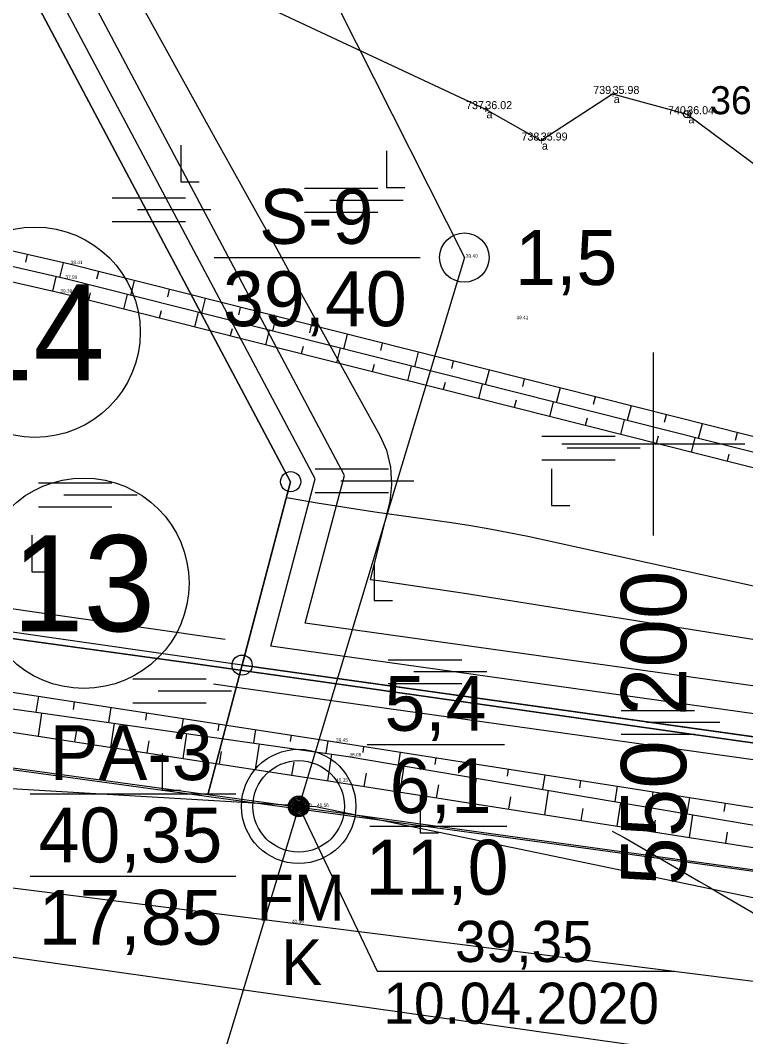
# Model space of a CAD drawing. Extents: x 544674 to 552202, y 6585829 to 6588119.
# Drawn here: x 550144.7 to 550208.1, y 6587148.2 to 6587237 of the extents above; entities that cross this region are included whole.
import ezdxf

# ---------------------------------------------------------------- set-up
doc = ezdxf.new("R2010")
doc.units = 0
for name, color, linetype in [('AED', 7, 'Continuous'), ('GEOLPUNKT', 7, 'Continuous'), ('HALJASTUS', 7, 'Continuous'), ('HORISONTAAL-EH2000', 7, 'Continuous'), ('illumineerimisjooned', 7, 'Continuous'), ('Kaitsevöönd', 7, 'Continuous'), ('kataster', 7, 'Continuous'), ('KORGUS', 7, 'Continuous'), ('Lamami horisontaal_EH2000', 7, 'Continuous'), ('Lõige', 7, 'Continuous'), ('maardlad', 7, 'Continuous'), ('ME', 7, 'Continuous'), ('MOOTKOOD', 7, 'Continuous'), ('MOOTKORG-EH2000', 7, 'Continuous'), ('MOOTMPUNKT', 7, 'Continuous'), ('MOOTNR', 7, 'Continuous'), ('PIIR', 7, 'Continuous'), ('Plokid', 7, 'Continuous'), ('Plokid orig', 7, 'Continuous'), ('Proovid', 7, 'Continuous'), ('RB trass', 7, 'Continuous'), ('RELJEEF', 7, 'Continuous'), ('TM_taotletav', 7, 'Continuous'), ('VEEKOGU', 7, 'Continuous'), ('Veetase', 7, 'Continuous'), ('VORK', 7, 'Continuous')]:
    doc.layers.add(name, color=color, linetype=linetype)

# ---------------------------------------------------------------- blocks, each defined once
blk = doc.blocks.new('SOO')
at = {"layer": 'HALJASTUS'}
for p, q in [((-2.19, 0.65), (1.82, 0.65)), ((-0.8, 0), (3.2, 0)), ((-2.19, -0.65), (1.82, -0.65))]:
    blk.add_line(p, q, dxfattribs=at)
blk = doc.blocks.new('RAIESM')
at = {"layer": 'HALJASTUS'}
for p, q in [((0, 2), (0, 0)), ((0, 0), (1, 0))]:
    blk.add_line(p, q, dxfattribs=at)

msp = doc.modelspace()

# ---------------------------------------------------------------- linework, layer by layer
at = {"layer": 'AED'}
msp.add_lwpolyline([(550382.055, 6587102.849), (550333.947, 6587108.089), (550290.41, 6587112.945), (550248.601, 6587117.944), (550221.879, 6587142.232), (550210.613, 6587152.763), (550168.293, 6587158.082), (550122.683, 6587163.83)], dxfattribs=at)
at = {"layer": 'GEOLPUNKT'}
for p, q in [((550161.613, 6587216.3), (550179.613, 6587216.3)), ((550175, 6587173.711), (550187, 6587173.711)), ((550145.517, 6587169.399), (550163.517, 6587169.399)), ((550175.211, 6587166.582), (550187.211, 6587166.582)), ((550145.517, 6587162.199), (550163.517, 6587162.199))]:
    msp.add_line(p, q, dxfattribs=at)
for centre, radius in [((550183.484, 6587216.3), 2.16), ((550169, 6587168.3), 5), ((550169, 6587168.3), 4), ((550169, 6587168.3), 0.9), ((550169, 6587168.3), 0.801), ((550169, 6587168.3), 0.7), ((550169, 6587168.3), 0.6), ((550169, 6587168.3), 0.5), ((550169, 6587168.3), 0.4), ((550169, 6587168.3), 0.3), ((550169, 6587168.3), 0.2), ((550169, 6587168.3), 0.1)]:
    msp.add_circle(centre, radius, dxfattribs=at)
at = {"layer": 'HALJASTUS'}
msp.add_lwpolyline([(550381.96, 6587108.695), (550334.322, 6587113.225), (550291.486, 6587119.237), (550252.205, 6587122.449), (550225.658, 6587146.592), (550211.248, 6587159.787), (550170.487, 6587168.259), (550122.616, 6587171.09)], dxfattribs=at)
at = {"layer": 'HORISONTAAL-EH2000'}
msp.add_lwpolyline([(550196.414, 6587166.121), (550197.511, 6587165.544), (550202.204, 6587162.805), (550203.089, 6587162.288), (550203.974, 6587161.77), (550204.859, 6587161.253), (550205.744, 6587160.735), (550209.283, 6587158.662)], dxfattribs=at)
at = {"layer": 'illumineerimisjooned'}
msp.add_lwpolyline([(549385.759, 6587370.897), (549453.195, 6587391.496), (549657.69, 6587485.602), (549953.264, 6587514.367), (549959, 6587478.673), (549960.584, 6587470.411), (549966.491, 6587468.647), (550074.588, 6587526.998), (550194.651, 6587392.056), (550162.07, 6587337.455), (550384.802, 6587285.483), (550352.858, 6587156.225), (550166.563, 6587182.325), (550170.434, 6587196.945), (550126.763, 6587279.172), (549985.425, 6587249.939), (549966.482, 6587380.956), (549334.887, 6587309.084), (549332.256, 6587325.74), (549351.293, 6587327.741), (549373.837, 6587344.121)], close=True, dxfattribs=at)
for points in [[(550162.574, 6587182.89), (549969.54, 6587210.591), (549955.963, 6587304.306), (549759.7, 6587283.78), (549491.831, 6587284.981), (549348.461, 6587306.603)], [(550355.877, 6587151.765), (550354.091, 6587152.013), (550163.771, 6587178.677), (550161.543, 6587178.997)]]:
    msp.add_lwpolyline(points, dxfattribs=at)
at = {"layer": 'Kaitsevöönd'}
msp.add_lwpolyline([(550004.2, 6587174.865), (550244.229, 6587140.938), (550315.853, 6587131.122)], dxfattribs=at)
at = {"layer": 'kataster'}
for points in [[(550180.8, 6587345.43), (550389.72, 6587297.05), (550351.66, 6587143.04), (550161.05, 6587169.32), (550168.3, 6587196.7), (550125.7, 6587276.91), (549983.75, 6587247.55), (549964.78, 6587378.75), (549963.15, 6587426.56), (549994.89, 6587430.61), (549994.68, 6587461.94), (549962.32, 6587471.98), (549960.97, 6587479.02), (550024.32, 6587515.29), (550077.4, 6587541.89), (550209.46, 6587393.46)], [(549964.78, 6587378.75), (549983.75, 6587247.55), (550125.7, 6587276.91), (550168.3, 6587196.7), (550161.05, 6587169.32), (549691.27, 6587233.58), (549333.21, 6587306.88)]]:
    msp.add_lwpolyline(points, close=True, dxfattribs=at)
msp.add_lwpolyline([(550774.77, 6586902.25), (550659.32, 6586928.33), (550536.4, 6586945.03), (550469.89, 6586954.13), (549873.78, 6587035.72), (549864.75, 6587036.98), (549366.23, 6587106.44), (549360.12, 6587142.55), (549349.59, 6587203.19), (549333.21, 6587306.88), (549691.27, 6587233.58), (550351.66, 6587143.04), (550586.6, 6587111.11), (550644.31, 6586972.83), (550788.48, 6586943.58)], dxfattribs=at)
at = {"layer": 'KORGUS'}
msp.add_circle((550202.973, 6587228.838), 0.32, dxfattribs=at)
at = {"layer": 'Lamami horisontaal_EH2000'}
msp.add_lwpolyline([(550167.936, 6587195.325), (550168.955, 6587195.143), (550170.626, 6587194.854), (550172.3, 6587194.579), (550173.976, 6587194.319), (550175.655, 6587194.074), (550182.374, 6587193.125), (550184.051, 6587192.871), (550185.722, 6587192.586), (550187.387, 6587192.269), (550189.047, 6587191.921), (550341.72, 6587158.311), (550343.176, 6587158.082), (550344.625, 6587158.039), (550346.068, 6587158.181), (550347.505, 6587158.509), (550353.239, 6587160.191), (550354.68, 6587160.561), (550356.053, 6587160.816)], dxfattribs=at)
at = {"layer": 'Lõige'}
msp.add_lwpolyline([(550023.316, 6587530.119), (550060.238, 6587456.014), (550084.484, 6587382.8), (550145.584, 6587291.5), (550183.484, 6587216.3), (550169, 6587168.3), (550161.713, 6587144.151)], dxfattribs=at)
at = {"layer": 'maardlad'}
msp.add_lwpolyline([(549329.95, 6587327.51), (549333.21, 6587306.88), (549964.78, 6587378.75), (549983.75, 6587247.55), (550125.7, 6587276.91), (550168.3, 6587196.7), (550164.05, 6587180.66), (550354.37, 6587153.99), (550387.23, 6587286.97), (550165.19, 6587338.78), (550197.12, 6587392.29), (550075.03, 6587529.51), (549966.27, 6587470.8), (549962.32, 6587471.98), (549960.97, 6587479.02), (549954.94, 6587516.54), (549657.16, 6587487.56), (549464.02, 6587398.68), (549961.32, 6587453.7), (549963.15, 6587426.56), (549380.16, 6587363.23), (549372.23, 6587345.42), (549350.55, 6587329.67)], close=True, dxfattribs=at)
at = {"layer": 'ME'}
msp.add_lwpolyline([(549384.302, 6587372.543), (549452.481, 6587393.37), (549657.16, 6587487.56), (549954.94, 6587516.54), (549960.97, 6587479.02), (549962.32, 6587471.98), (549966.27, 6587470.8), (550075.03, 6587529.51), (550197.12, 6587392.29), (550165.19, 6587338.78), (550387.23, 6587286.97), (550354.367, 6587153.994), (550164.052, 6587180.657), (550168.3, 6587196.7), (550125.7, 6587276.91), (549983.75, 6587247.55), (549964.78, 6587378.75), (549333.21, 6587306.88), (549329.952, 6587327.509), (549350.55, 6587329.674), (549372.228, 6587345.424), (549384.302, 6587372.543)], dxfattribs=at)
at = {"layer": 'PIIR'}
for centre, radius in [((550145.948, 6587209.769), 9.2), ((550150.215, 6587187.818), 9.2), ((550168.3, 6587196.7), 0.88), ((550168.3, 6587196.7), 0.88), ((550164.052, 6587180.657), 0.88), ((550164.052, 6587180.657), 0.88), ((550164.052, 6587180.657), 0.88)]:
    msp.add_circle(centre, radius, dxfattribs=at)
at = {"layer": 'Plokid'}
msp.add_lwpolyline([(549387.506, 6587368.921), (549454.051, 6587389.248), (549658.325, 6587483.253), (549951.252, 6587511.76), (549956.636, 6587478.257), (549958.501, 6587468.528), (549966.757, 6587466.063), (550074.057, 6587523.985), (550191.689, 6587391.775), (550158.326, 6587335.864), (550381.889, 6587283.698), (550351.048, 6587158.902), (550169.575, 6587184.327), (550172.995, 6587197.24), (550128.039, 6587281.887), (549987.436, 6587252.806), (549968.524, 6587383.604), (549336.899, 6587311.728), (549335.021, 6587323.618), (549352.183, 6587325.422), (549375.768, 6587342.557)], close=True, dxfattribs=at)
msp.add_lwpolyline([(550152.22, 6587243.874), (550161.825, 6587226.497), (550165.508, 6587219.872), (550166.263, 6587218.516), (550167.081, 6587217.053), (550168.809, 6587213.899), (550169.095, 6587213.364), (550174.88, 6587202.951), (550176.105, 6587200.735), (550176.666, 6587199.447), (550177.025, 6587197.957), (550177.122, 6587196.424), (550176.96, 6587194.96), (550175.263, 6587188.152), (550176.226, 6587188.02), (550183.488, 6587186.945), (550213.631, 6587182.135), (550214.76, 6587181.968), (550237.671, 6587178.486), (550242.841, 6587177.674), (550250.95, 6587176.408), (550257.361, 6587175.399), (550272.797, 6587172.957)], dxfattribs=at)
at = {"layer": 'Plokid orig'}
msp.add_lwpolyline([(549384.302, 6587372.543), (549452.481, 6587393.37), (549657.16, 6587487.56), (549954.94, 6587516.54), (549960.97, 6587479.02), (549962.32, 6587471.98), (549966.27, 6587470.8), (550075.03, 6587529.51), (550197.12, 6587392.29), (550165.19, 6587338.78), (550387.23, 6587286.97), (550354.367, 6587153.994), (550164.052, 6587180.657), (550168.3, 6587196.7), (550125.7, 6587276.91), (549983.75, 6587247.55), (549964.78, 6587378.75), (549333.21, 6587306.88), (549329.952, 6587327.509), (549350.55, 6587329.674), (549372.228, 6587345.424), (549384.302, 6587372.543)], dxfattribs=at)
at = {"layer": 'RB trass'}
for points in [[(548929.136, 6587248.847), (549339.305, 6587192.93), (549702.887, 6587142.954), (549957.782, 6587106.442), (549964.116, 6587117.004), (549987.042, 6587140.695), (549996.694, 6587148.391), (550016.151, 6587163.33), (550041.791, 6587174.949), (550059.588, 6587180.382), (550085.681, 6587185.814), (550124.443, 6587185.663), (550159.585, 6587180.834), (550313.578, 6587158.954), (550396.079, 6587147.637), (550426.018, 6587143.412)], [(550426.018, 6587143.412), (550396.079, 6587147.637), (550313.578, 6587158.954), (550159.585, 6587180.834), (550124.443, 6587185.663), (550085.681, 6587185.814), (550059.588, 6587180.382), (550041.791, 6587174.949), (550016.151, 6587163.33), (549996.694, 6587148.391), (549987.042, 6587140.695), (549964.116, 6587117.004), (549957.782, 6587106.442), (549702.887, 6587142.954), (549339.305, 6587192.93), (548929.136, 6587248.847)]]:
    msp.add_lwpolyline(points, dxfattribs=at)
at = {"layer": 'RELJEEF'}
for p, q in [((550145.142, 6587215.911), (550145.291, 6587216.563)), ((550148.41, 6587215.848), (550148.1, 6587214.548)), ((550151.353, 6587214.428), (550151.516, 6587215.078)), ((550147.506, 6587213.348), (550147.809, 6587214.615)), ((550154.619, 6587214.295), (550154.291, 6587212.995)), ((550150.77, 6587213.211), (550150.612, 6587212.578)), ((550153.715, 6587211.795), (550154.034, 6587213.06)), ((550157.558, 6587212.862), (550157.721, 6587213.512)), ((550160.824, 6587212.729), (550160.496, 6587211.43)), ((550156.977, 6587211.645), (550156.817, 6587211.012)), ((550159.92, 6587210.229), (550160.24, 6587211.495)), ((550163.763, 6587211.297), (550163.927, 6587211.946)), ((550167.03, 6587211.163), (550166.702, 6587209.864)), ((550169.969, 6587209.731), (550170.133, 6587210.381)), ((550163.183, 6587210.079), (550163.023, 6587209.446)), ((550166.126, 6587208.663), (550166.445, 6587209.929)), ((550173.235, 6587209.598), (550172.907, 6587208.298)), ((550176.174, 6587208.165), (550176.338, 6587208.815)), ((550169.388, 6587208.513), (550169.229, 6587207.881)), ((550172.331, 6587207.098), (550172.651, 6587208.363)), ((550179.441, 6587208.032), (550179.113, 6587206.733)), ((550175.594, 6587206.948), (550175.434, 6587206.315)), ((550178.537, 6587205.532), (550178.856, 6587206.798)), ((550182.38, 6587206.6), (550182.544, 6587207.249)), ((550185.646, 6587206.466), (550185.319, 6587205.167)), ((550181.799, 6587205.382), (550181.64, 6587204.749)), ((550184.742, 6587203.966), (550185.062, 6587205.232)), ((550188.585, 6587205.034), (550188.749, 6587205.684)), ((550191.852, 6587204.901), (550191.524, 6587203.601)), ((550194.791, 6587203.468), (550194.955, 6587204.118)), ((550188.005, 6587203.816), (550187.845, 6587203.184)), ((550190.948, 6587202.401), (550191.267, 6587203.666)), ((550198.057, 6587203.335), (550197.73, 6587202.036)), ((550200.996, 6587201.903), (550201.16, 6587202.552)), ((550194.21, 6587202.251), (550194.051, 6587201.618)), ((550197.153, 6587200.835), (550197.473, 6587202.101)), ((550204.263, 6587201.769), (550203.935, 6587200.47)), ((550200.416, 6587200.685), (550200.256, 6587200.052)), ((550207.202, 6587200.337), (550207.366, 6587200.987)), ((550203.359, 6587199.269), (550203.678, 6587200.535)), ((550206.621, 6587199.119), (550206.462, 6587198.487)), ((550146.246, 6587177.931), (550146.032, 6587176.539)), ((550149.305, 6587176.768), (550149.409, 6587177.445)), ((550152.572, 6587176.96), (550152.37, 6587175.642)), ((550146.246, 6587174.431), (550146.559, 6587176.465)), ((550155.637, 6587175.834), (550155.735, 6587176.474)), ((550158.898, 6587175.988), (550158.707, 6587174.745)), ((550149.568, 6587174.981), (550149.409, 6587173.945)), ((550152.572, 6587173.46), (550152.896, 6587175.568)), ((550161.968, 6587174.899), (550162.061, 6587175.502)), ((550165.224, 6587175.016), (550165.044, 6587173.848)), ((550155.9, 6587174.046), (550155.735, 6587172.974)), ((550158.898, 6587172.488), (550159.233, 6587174.671)), ((550168.3, 6587173.965), (550168.387, 6587174.53)), ((550171.549, 6587174.044), (550171.38, 6587172.951)), ((550162.231, 6587173.112), (550162.061, 6587172.002)), ((550165.224, 6587171.516), (550165.571, 6587173.774)), ((550174.626, 6587173.009), (550174.711, 6587173.549)), ((550177.872, 6587173.052), (550177.696, 6587171.935)), ((550168.563, 6587172.177), (550168.387, 6587171.03)), ((550171.549, 6587170.544), (550171.911, 6587172.876)), ((550180.942, 6587171.977), (550181.033, 6587172.554)), ((550177.872, 6587169.552), (550178.233, 6587171.844)), ((550184.194, 6587172.057), (550184.007, 6587170.866)), ((550187.259, 6587170.946), (550187.355, 6587171.56)), ((550174.894, 6587171.214), (550174.711, 6587170.049)), ((550184.194, 6587168.557), (550184.543, 6587170.775)), ((550190.517, 6587171.063), (550190.317, 6587169.797)), ((550193.575, 6587169.914), (550193.678, 6587170.565)), ((550181.211, 6587170.182), (550181.033, 6587169.054)), ((550190.517, 6587167.563), (550190.854, 6587169.706)), ((550196.839, 6587170.068), (550196.628, 6587168.728)), ((550199.892, 6587168.882), (550200, 6587169.571)), ((550187.527, 6587169.15), (550187.355, 6587168.06)), ((550196.839, 6587166.568), (550197.164, 6587168.637)), ((550203.161, 6587169.074), (550202.938, 6587167.658)), ((550206.208, 6587167.85), (550206.322, 6587168.576)), ((550193.843, 6587168.118), (550193.678, 6587167.065)), ((550200.16, 6587167.086), (550200, 6587166.071)), ((550203.161, 6587165.574), (550203.475, 6587167.567)), ((550206.476, 6587166.055), (550206.322, 6587165.076))]:
    msp.add_line(p, q, dxfattribs=at)
for points in [[(550161.032, 6587240.681), (550185.321, 6587229.281), (550190.166, 6587226.534), (550196.445, 6587230.612), (550202.973, 6587228.838), (550209.663, 6587223.853), (550216.436, 6587219.465), (550220.725, 6587217.398), (550225.661, 6587222.304), (550236.782, 6587227.552), (550241.22, 6587227.952), (550246.167, 6587226.916), (550249.543, 6587225.501), (550255.301, 6587228.053), (550255.381, 6587234.467), (550258.789, 6587238.268)], [(550398.043, 6587159.325), (550367.423, 6587165.567), (550332.675, 6587172.866), (550294.453, 6587180.518), (550256.355, 6587189.381), (550224.871, 6587196.57), (550148.956, 6587215.723), (550109.371, 6587224.792)], [(550397.586, 6587158.058), (550366.966, 6587164.3), (550332.219, 6587171.599), (550293.997, 6587179.251), (550255.899, 6587188.114), (550224.415, 6587195.303), (550148.499, 6587214.457), (550108.915, 6587223.525)], [(550397.139, 6587156.825), (550366.519, 6587163.067), (550331.771, 6587170.366), (550293.549, 6587178.018), (550255.451, 6587186.881), (550223.967, 6587194.07), (550148.052, 6587213.223), (550108.467, 6587222.292)], [(550127.269, 6587180.847), (550172.154, 6587173.951), (550210.603, 6587167.903), (550248.127, 6587163.204), (550291.418, 6587156.674), (550348.735, 6587148.283), (550394.157, 6587141.526)], [(550127.962, 6587179.097), (550173.318, 6587172.677), (550210.188, 6587166.43), (550248.82, 6587161.454), (550292.11, 6587154.924), (550349.427, 6587146.533), (550393.863, 6587139.82)], [(550127.269, 6587177.347), (550172.154, 6587170.451), (550210.603, 6587164.403), (550248.127, 6587159.704), (550291.418, 6587153.174), (550348.735, 6587144.783), (550393.171, 6587138.07)]]:
    msp.add_lwpolyline(points, dxfattribs=at)
at = {"layer": 'TM_taotletav'}
msp.add_lwpolyline([(549693.559, 6587512.96), (549937.666, 6587624.137), (549954.94, 6587516.54), (549960.97, 6587479.02), (550024.32, 6587515.29), (550077.4, 6587541.89), (550209.46, 6587393.46), (550180.8, 6587345.43), (550389.72, 6587297.05), (550391.99, 6587335.53), (550478.21, 6587332.87), (550525.6, 6587265.61), (550517.53, 6587232.967), (550493.238, 6587134.698), (550354.367, 6587153.994), (550164.052, 6587180.657), (549967.775, 6587208.824), (549954.259, 6587302.117), (549759.8, 6587281.779)], dxfattribs=at)
at = {"layer": 'VEEKOGU'}
msp.add_circle((550169, 6587168.3), 0.6, dxfattribs=at)
at = {"layer": 'Veetase'}
msp.add_lwpolyline([(550169, 6587168.3), (550175.866, 6587153.878), (550201.866, 6587153.878)], dxfattribs=at)
at = {"layer": 'VORK'}
for p, q in [((550200, 6587208.001), (550200, 6587191.999)), ((550191.999, 6587200), (550208.001, 6587200))]:
    msp.add_line(p, q, dxfattribs=at)

# ---------------------------------------------------------------- block references
at = {"layer": 'HALJASTUS', "xscale": 1.6, "yscale": 1.6000000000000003}
for name, p in [('RAIESM', (550158.703, 6587222.92)), ('RAIESM', (550176.691, 6587222.432)), ('SOO', (550173.007, 6587221.322)), ('SOO', (550156.198, 6587220.497)), ('SOO', (550193.749, 6587199.652)), ('SOO', (550173.955, 6587196.785)), ('RAIESM', (550191.099, 6587194.616)), ('SOO', (550149.754, 6587195.545)), ('RAIESM', (550145.68, 6587188.819)), ('RAIESM', (550175.603, 6587186.305)), ('SOO', (550180.34, 6587180.091)), ('SOO', (550158.008, 6587178.406)), ('SOO', (550200.708, 6587175.653)), ('RAIESM', (550157.057, 6587169.73)), ('RAIESM', (550179.633, 6587165.995))]:
    msp.add_blockref(name, p, dxfattribs=at)

# ---------------------------------------------------------------- texts
at = {"layer": 'GEOLPUNKT'}
for s, p in [('S-9', (550165.544, 6587217.5)), ('1,5', (550187.932, 6587213.9)), ('39,40', (550162.386, 6587210.3)), ('5,4', (550176.504, 6587174.911)), ('PA-3', (550147.215, 6587170.599)), ('6,1', (550176.957, 6587167.711)), ('40,35', (550146.263, 6587163.399)), ('11,0', (550174.848, 6587160.582)), ('17,85', (550146.263, 6587156.199))]:
    msp.add_text(s, height=4.8, dxfattribs=at).set_placement(p)
at = {"layer": 'KORGUS'}
msp.add_text('36.04', height=2.45, dxfattribs=at).set_placement((550204.973, 6587228.838))
at = {"layer": 'MOOTKOOD'}
for p in [(550196.545, 6587229.812), (550185.421, 6587228.481), (550203.073, 6587228.038), (550190.266, 6587225.734)]:
    msp.add_text('a', height=0.7, dxfattribs=at).set_placement(p)
at = {"layer": 'MOOTKORG-EH2000'}
for s, height, p in [('35.98', 0.7, (550196.445, 6587230.612)), ('36.02', 0.7, (550185.321, 6587229.281)), ('36.04', 0.7, (550202.973, 6587228.838)), ('35.99', 0.7, (550190.166, 6587226.534)), (' 39.40', 0.3, (550183.5, 6587216.3)), (' 39.41', 0.3, (550148.956, 6587215.723)), (' 39.41', 0.3, (550148.956, 6587215.723)), (' 37.99', 0.3, (550148.499, 6587214.457)), (' 37.99', 0.3, (550148.499, 6587214.457)), (' 39.39', 0.3, (550148.052, 6587213.223)), (' 39.39', 0.3, (550148.052, 6587213.223)), (' 39.41', 0.3, (550187.929, 6587210.912)), (' 39.45', 0.3, (550172.154, 6587173.951)), (' 38.06', 0.3, (550173.318, 6587172.677)), (' 40.35', 0.3, (550172.154, 6587170.451)), (' 40.35', 0.3, (550169, 6587168.3)), (' 40.56', 0.3, (550170.487, 6587168.259)), (' 40.35', 0.3, (550168.293, 6587158.082))]:
    msp.add_text(s, height=height, dxfattribs=at).set_placement(p)
at = {"layer": 'MOOTMPUNKT'}
for p in [(550196.212, 6587230.262), (550185.088, 6587228.931), (550202.74, 6587228.488), (550189.933, 6587226.184)]:
    msp.add_text('+', height=0.7, dxfattribs=at).set_placement(p)
at = {"layer": 'MOOTNR'}
for s, p in [('739', (550194.757, 6587230.612)), ('737', (550183.634, 6587229.281)), ('740', (550201.289, 6587228.838)), ('738', (550188.478, 6587226.534))]:
    msp.add_text(s, height=0.7, dxfattribs=at).set_placement(p)
at = {"layer": 'PIIR'}
for s, p in [('14', (550139.559, 6587205.569)), ('13', (550143.944, 6587183.618))]:
    msp.add_text(s, height=8.4, dxfattribs=at).set_placement(p)
at = {"layer": 'Proovid'}
for s, p in [('FM', (550165.313, 6587158.317)), ('K', (550167.493, 6587152.675))]:
    msp.add_text(s, height=4, dxfattribs=at).set_placement(p)
at = {"layer": 'Veetase'}
for s, p in [('39,35', (550182.675, 6587154.688)), ('10.04.2020', (550176.405, 6587149.283))]:
    msp.add_text(s, height=3.6, dxfattribs=at).set_placement(p)
at = {"layer": 'VORK'}
msp.add_text('550 200', height=5.7, rotation=90, dxfattribs=at).set_placement((550202.883, 6587161.369))

doc.saveas('drawing.dxf')
